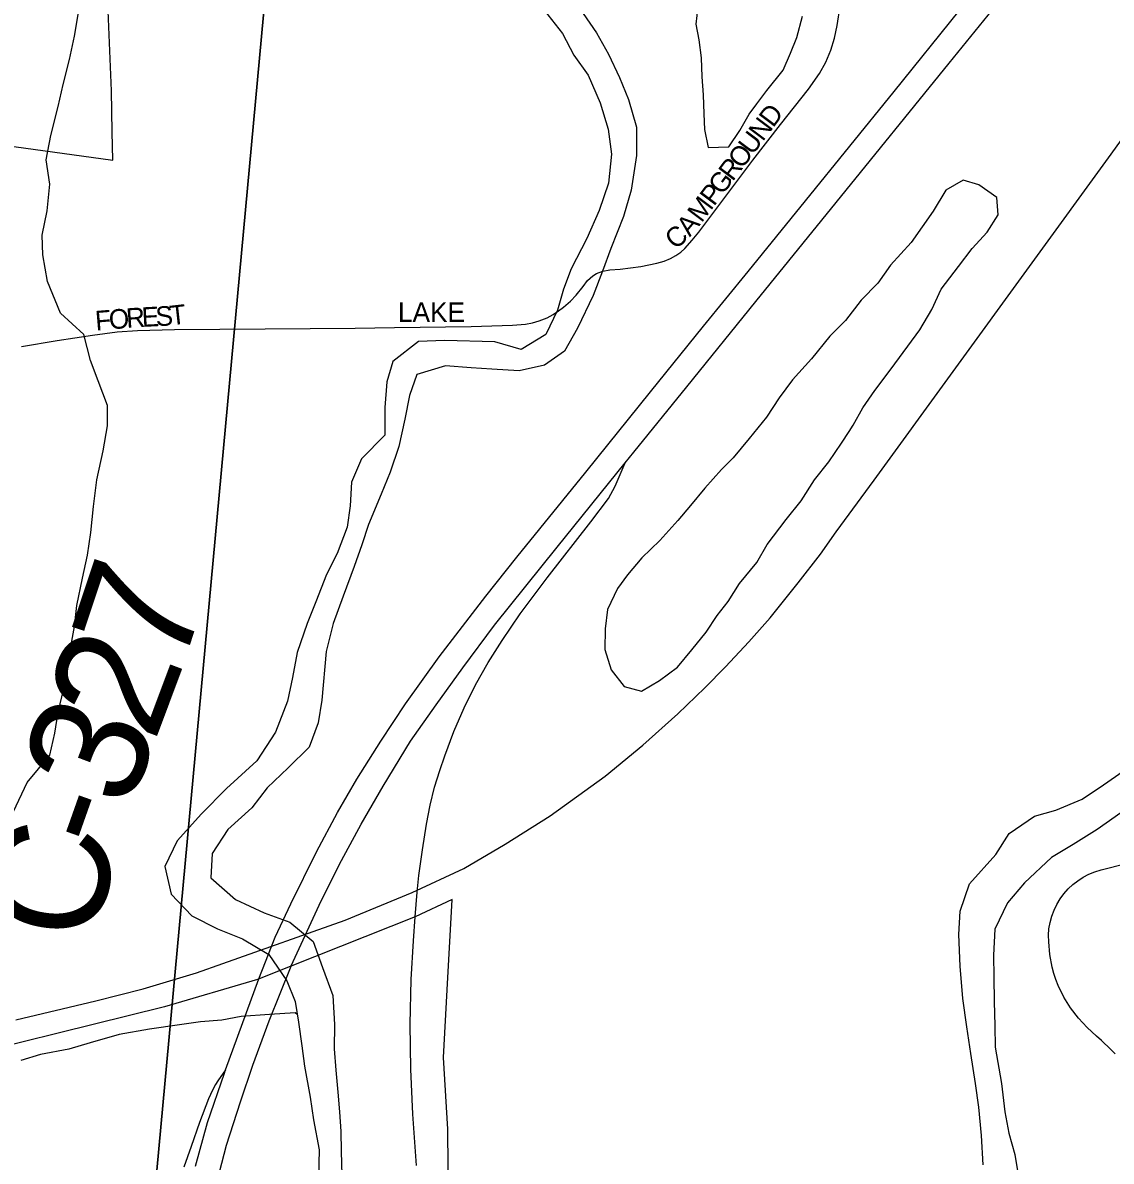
# Model space of a CAD drawing. Extents: x 1410790 to 1770854, y 566777 to 831614.
# Drawn here: x 1587927 to 1590704, y 704996 to 707901 of the extents above; entities that cross this region are included whole.
import ezdxf

# ---------------------------------------------------------------- set-up
doc = ezdxf.new("R2010")
doc.units = 0
for name, color, linetype in [('GM_X_City_Street', 7, 'Continuous'), ('GM_X_City_Street_Text', 7, 'Continuous'), ('GM_X_Corporation', 7, 'Continuous'), ('GM_X_County_Road_Text', 7, 'Continuous'), ('GM_X_Interchange_Ramps', 7, 'Continuous'), ('GM_X_Major_River', 7, 'Continuous'), ('GM_X_Minor_Lake', 7, 'Continuous'), ('GM_X_Minor_River', 7, 'Continuous'), ('GM_X_Rail_Line', 7, 'Continuous'), ('GM_X_Section', 7, 'Continuous'), ('GM_X_US_Route', 7, 'Continuous')]:
    doc.layers.add(name, color=color, linetype=linetype)

msp = doc.modelspace()

# ---------------------------------------------------------------- linework, layer by layer
at = {"layer": 'GM_X_City_Street'}
for points in [[(1587923.8, 707075.1), (1588014.1, 707090.2), (1588104.9, 707104.3), (1588167.5, 707112.9), (1588219.2, 707116), (1588313.8, 707118.4), (1588545.1, 707119.8), (1588775.1, 707122.2), (1588875.6, 707123.7), (1589070.8, 707126.5), (1589176.8, 707129.3), (1589209.7, 707132.5), (1589227.7, 707135.6), (1589244.1, 707140.3), (1589264.5, 707148.1), (1589279.9, 707156.9), (1589293.7, 707165.8), (1589306.7, 707175.8), (1589324.7, 707191.1), (1589338.8, 707206), (1589356.8, 707227.9), (1589367.8, 707243.6), (1589381, 707255.3), (1589391.2, 707261.6), (1589406.9, 707267.8), (1589424.8, 707271), (1589451.4, 707272.5), (1589503.9, 707279.6), (1589544.6, 707288.2), (1589563.4, 707292.9), (1589579.8, 707299.9), (1589593.1, 707307), (1589605.6, 707315.5), (1589616.5, 707324.9), (1589634.6, 707346.1), (1589651.7, 707367), (1589789.5, 707551), (1589860.7, 707641.3), (1589931.7, 707731.8), (1589959.9, 707772.2), (1589976, 707800.7), (1589988.8, 707831), (1589998.3, 707862.4), (1590005.1, 707894.5), (1590012.3, 707943.3)], [(1590714.7, 705270.2), (1590703.1, 705281.4), (1590679.3, 705304), (1590667.1, 705315.2), (1590643, 705337.5), (1590620.6, 705361.2), (1590600.8, 705387.1), (1590583.2, 705414.7), (1590568.6, 705444), (1590562.6, 705459.3), (1590557.5, 705474.9), (1590553.4, 705490.8), (1590547.4, 705523.2), (1590544.7, 705556.1), (1590544.1, 705572.5), (1590545.4, 705588.9), (1590548.4, 705605.1), (1590552.9, 705621), (1590558.6, 705636.4), (1590565.5, 705651.3), (1590573.8, 705665.4), (1590583.4, 705678.6), (1590594.2, 705690.8), (1590606.1, 705702), (1590619.1, 705711.9), (1590632.9, 705720.7), (1590647.5, 705728.1), (1590662.8, 705734.3), (1590678.5, 705739.3), (1590742.3, 705755.7)]]:
    msp.add_lwpolyline(points, dxfattribs=at)
at = {"layer": 'GM_X_Corporation'}
for points in [[(1587779.4, 707602.7), (1588156.3, 707550.7), (1588155.1, 707622.7), (1588153.3, 707728), (1588142, 707993.8)], [(1589013.4, 704886.4), (1589011.3, 705078.1), (1589000.2, 705260.9), (1589009.7, 705432.9), (1589022.7, 705663.9), (1588927.7, 705619.9), (1588608.8, 705492.8), (1588525.6, 705459.6), (1588288.3, 705389.6), (1587655.6, 705233.1)]]:
    msp.add_lwpolyline(points, dxfattribs=at)
at = {"layer": 'GM_X_Interchange_Ramps'}
for points in [[(1588931.8, 704985.2), (1588922.2, 705116), (1588917, 705230.6), (1588915.5, 705345.3), (1588918, 705460), (1588923.6, 705558.2), (1588927.7, 705619.9), (1588933, 705682.6), (1588937.5, 705725.5), (1588946.5, 705790.8), (1588956.7, 705855.9), (1588966.6, 705904.3), (1588977.7, 705950.3), (1588990.7, 705992.8), (1589003.5, 706030.7), (1589026.7, 706092.3), (1589053, 706152.7), (1589082.2, 706211.7), (1589114.6, 706269.1), (1589149.7, 706324.8), (1589196.3, 706392.6), (1589265.2, 706485.1), (1589375.9, 706628.1), (1589421.5, 706687), (1589438.1, 706718.6), (1589451.6, 706748.7), (1589463.8, 706778)], [(1588444.4, 705229.1), (1588424.3, 705200.8), (1588418.4, 705191.5), (1588410.7, 705177.3), (1588400.8, 705155.2), (1588377.6, 705095.1), (1588356.1, 705033.4), (1588337.7, 704980.8)]]:
    msp.add_lwpolyline(points, dxfattribs=at)
at = {"layer": 'GM_X_Major_River'}
for points in [[(1589247.8, 707945.4), (1589304.2, 707873.8), (1589332.9, 707819), (1589369.8, 707767.9), (1589400.1, 707696.9), (1589420.6, 707630.2), (1589429, 707565.8), (1589421.3, 707491.7), (1589397.5, 707422), (1589365.8, 707350.5), (1589325.8, 707273.2), (1589306.5, 707221.5), (1589291.2, 707167.7), (1589261.7, 707106.1), (1589198.6, 707067.5), (1589131, 707087.1), (1589002.8, 707090.2), (1588936.6, 707087.7), (1588871.3, 707037), (1588856, 706985.2), (1588850.4, 706919.1), (1588850.7, 706848.9), (1588791.1, 706788.1), (1588765.6, 706728.5), (1588762.2, 706668.3), (1588754.9, 706614.3), (1588729.2, 706546.7), (1588701.9, 706493.2), (1588674.2, 706423.6), (1588652.8, 706367.9), (1588627, 706294.2), (1588615.4, 706230.3), (1588602, 706170.4), (1588572, 706090.8), (1588524.1, 706017.7), (1588446.3, 705947.3), (1588382.6, 705882.6), (1588320.9, 705813.8), (1588289.2, 705748.3)], [(1589340.1, 707949.3), (1589390.4, 707875.8), (1589421.1, 707820.9), (1589449.8, 707762), (1589472.5, 707705.3), (1589492.8, 707634.6), (1589493.1, 707562.3), (1589479, 707474.3), (1589459.3, 707406.5), (1589427.3, 707325), (1589405.8, 707267.3), (1589382.3, 707205.7), (1589342.2, 707122.3), (1589308.7, 707062.9), (1589257.8, 707027.9), (1589193.3, 707013.4), (1589123.3, 707017.1), (1589071.3, 707020.3), (1589005.3, 707025.9), (1588932.6, 707003.5), (1588913.2, 706949.8), (1588901.8, 706889.8), (1588886.1, 706819.9), (1588864.5, 706754.2), (1588841.1, 706698.6), (1588809.2, 706621.1), (1588791.9, 706569.3), (1588772.5, 706513.6), (1588744.7, 706438), (1588718.9, 706368.3), (1588701.2, 706296.5), (1588690.2, 706172.3), (1588680.8, 706114.4), (1588657.3, 706052.7), (1588603.9, 705999.8), (1588550.5, 705948.9), (1588511.2, 705897.6), (1588449.8, 705842.9), (1588410.3, 705781.6), (1588406.8, 705719.5), (1588469.6, 705663.8), (1588542.9, 705630), (1588608.5, 705606.4), (1588667.4, 705556.9), (1588691.9, 705490.1), (1588718.2, 705419.2), (1588722.4, 705344.9), (1588721, 705282.7), (1588725.7, 705228.4), (1588730.3, 705172.2), (1588735.1, 705121.9), (1588738, 705071.7), (1588738.8, 705021.5), (1588741.3, 704959.2)], [(1590377.2, 704987), (1590373, 705061.3), (1590366.7, 705133.7), (1590358.1, 705194.1), (1590345.9, 705270.6), (1590335.5, 705339.1), (1590325.3, 705411.5), (1590319.2, 705493.9), (1590315.1, 705574.3), (1590318.6, 705634.4), (1590342.3, 705704.1), (1590410.2, 705778.7), (1590443.5, 705832.1), (1590508.7, 705876.7), (1590563.2, 705891.5), (1590630, 705920), (1590685, 705956.8), (1590754.3, 706005.4)], [(1590751.8, 705901.1), (1590668.3, 705842.9), (1590607.2, 705804.2), (1590552.3, 705771.4), (1590482.6, 705706.8), (1590439.3, 705655.6), (1590407.6, 705588.2), (1590404.1, 705522), (1590404.7, 705465.8), (1590405.2, 705403.6), (1590407.7, 705341.4), (1590408.4, 705287.2), (1590424.3, 705194.5), (1590432.6, 705122.1), (1590443.3, 705067.7), (1590458, 705013.2), (1590468.5, 704950.7)], [(1588289.2, 705748.3), (1588305.6, 705677.7), (1588358.4, 705622.3), (1588423.7, 705588.7), (1588487.2, 705563.1), (1588554.4, 705523.4), (1588600.9, 705456.1), (1588621.6, 705403.4), (1588630.4, 705351.1), (1588639, 705290.7), (1588645.7, 705238.3), (1588659.9, 705159.8), (1588668.5, 705101.4), (1588682.7, 705024.8), (1588681, 704954.6)]]:
    msp.add_lwpolyline(points, dxfattribs=at)
at = {"layer": 'GM_X_Minor_Lake'}
for points in [[(1589649, 707941.9), (1589644.6, 707897.9), (1589652.3, 707857.7), (1589657.9, 707811.6), (1589659.5, 707763.5), (1589663.2, 707717.3), (1589664.8, 707669.2), (1589666.5, 707629.1), (1589676.1, 707582.9), (1589728.1, 707584.6), (1589756.3, 707626.4), (1589780.6, 707668.4), (1589799.8, 707694.2)], [(1589799.8, 707694.2), (1589825.1, 707728.2), (1589867.4, 707780), (1589885.7, 707823.9), (1589902, 707863.9), (1589916.4, 707917.9)], [(1590035.4, 706858.5), (1590046.1, 706874.7), (1590070.4, 706918.6), (1590100.7, 706962.5), (1590143.1, 707018.3), (1590215.8, 707118), (1590246.1, 707169.8), (1590270.5, 707221.8), (1590314.9, 707279.6), (1590349.2, 707325.4), (1590387.5, 707367.2), (1590415.8, 707411.1), (1590412.2, 707455.2), (1590366.5, 707487.7), (1590326.6, 707500), (1590282.5, 707474.2), (1590250.1, 707420.4), (1590193.5, 707340.6), (1590141.1, 707282.9), (1590108.8, 707237), (1590066.5, 707193.2), (1590026.2, 707141.4), (1589985.9, 707101.6), (1589939.5, 707043.8), (1589891.2, 706990.1), (1589856.9, 706944.2), (1589824.5, 706894.4), (1589780.1, 706840.6), (1589739.8, 706790.8), (1589709.6, 706760.9), (1589667.3, 706713.2), (1589631, 706669.3), (1589598.7, 706631.5), (1589552.4, 706579.7), (1589506.1, 706536), (1589469.8, 706492.1), (1589444.4, 706457.3)], [(1589444.4, 706457.3), (1589419.2, 706404.3), (1589412.8, 706354.3), (1589412.4, 706302.2), (1589428, 706250), (1589461.6, 706207.6), (1589505.5, 706195.3), (1589551.6, 706223), (1589597.8, 706256.7), (1589634.1, 706300.6), (1589670.4, 706346.4), (1589698.7, 706388.3), (1589726.9, 706424.1), (1589755.3, 706470), (1589799.6, 706523.8), (1589826, 706569.7), (1589874.4, 706633.5), (1589912.7, 706681.3), (1589947.1, 706735.2), (1589983.4, 706781), (1590015.8, 706828.8), (1590035.4, 706858.5)]]:
    msp.add_lwpolyline(points, dxfattribs=at)
at = {"layer": 'GM_X_Minor_River'}
for points in [[(1587903.1, 705888.4), (1587937.7, 705962.3), (1587996.1, 706032), (1588008.5, 706088), (1588016.9, 706142.1), (1588031.4, 706202.1), (1588048.2, 706304.2), (1588058.6, 706360.2), (1588065, 706414.3), (1588079.5, 706484.3), (1588092, 706542.3), (1588100.4, 706600.4), (1588106.9, 706666.5), (1588115.5, 706734.6), (1588132, 706808.6), (1588142.5, 706872.7), (1588142.9, 706924.8), (1588119.4, 706987.1), (1588099.9, 707039.3), (1588082.4, 707105.6), (1588022.9, 707160.2), (1587989.6, 707240.6), (1587978.1, 707308.8), (1587976.6, 707358.9), (1587989, 707421), (1587995.6, 707489.1), (1587986.1, 707551.3), (1587998.5, 707613.4), (1588017.1, 707687.4), (1588029.5, 707743.4), (1588046, 707807.4), (1588058.4, 707867.5), (1588071, 707937.5)], [(1588627.1, 705370.6), (1588622.2, 705374.2), (1588556.2, 705370.6), (1588484.3, 705365.2), (1588434.3, 705355.5), (1588380.3, 705351.9), (1588326.3, 705344.3), (1588250.3, 705332.8), (1588172.3, 705319.3), (1588098.3, 705297.8), (1588044.2, 705282.2), (1587972.2, 705268.7), (1587922.1, 705253.1)]]:
    msp.add_lwpolyline(points, dxfattribs=at)
at = {"layer": 'GM_X_Rail_Line'}
msp.add_lwpolyline([(1587909.3, 705356.5), (1588113, 705405.4), (1588233.6, 705436.2), (1588370.4, 705477.1), (1588437.6, 705500.6), (1588749.6, 705611), (1588920.6, 705681.5), (1589052.3, 705743.1), (1589157.4, 705804.9), (1589272.2, 705877.3), (1589412.8, 705978.5), (1589509.3, 706057.5), (1589598.2, 706138.1), (1589667.3, 706203.8), (1589720, 706257.5), (1589779.7, 706321.3), (1589833.6, 706382.5), (1589905.3, 706471.7), (1589962.1, 706545.3), (1590002.8, 706602.1), (1590099.6, 706733.8), (1590697.7, 707556.7), (1590850.6, 707768.8)], dxfattribs=at)
at = {"layer": 'GM_X_Section'}
for points in [[(1583457.2, 710550.8), (1588736.5, 710042.5), (1588248, 704750.8), (1582978.6, 705257)], [(1588736.5, 710042.5), (1594039.9, 709527.8), (1593585.4, 704247.5), (1588248, 704750.8)]]:
    msp.add_lwpolyline(points, close=True, dxfattribs=at)
at = {"layer": 'GM_X_US_Route'}
for points in [[(1588611.8, 705493.7), (1588612, 705494.2), (1588688.5, 705660.7), (1588740, 705763.6), (1588790.1, 705856.5), (1588846.4, 705953.3), (1588916.1, 706067.9), (1588981.8, 706160.6), (1589049.5, 706255.4), (1589130.7, 706363.8), (1589290.1, 706562.7), (1589463.8, 706778), (1589485.9, 706805.4), (1589621.4, 706972.1), (1589797.4, 707189.8), (1590002.6, 707442.9), (1590290.5, 707798.6), (1590445.7, 707989.8), (1590579.9, 708155.7), (1590688.7, 708291.9), (1590702, 708308.3)], [(1588367.1, 704983.7), (1588398.4, 705094.5), (1588441.2, 705220.3), (1588444.4, 705229.1), (1588528.8, 705461), (1588571.1, 705567.4), (1588610.7, 705653.1), (1588676.3, 705785.1), (1588730.2, 705886.2), (1588779.3, 705971.2), (1588840, 706068.2), (1588903.7, 706163.4), (1588989, 706283.5), (1589108.5, 706437.6), (1589187.6, 706537.3), (1589363.2, 706754.8), (1589528.8, 706959.6), (1589663.8, 707126.6), (1589777.6, 707266.9), (1589923.9, 707447.1), (1590150, 707725.8), (1590316.3, 707932)], [(1588303.7, 704046.1), (1588303.8, 704051.3), (1588305.2, 704129.1), (1588305.6, 704138), (1588308.7, 704205.8), (1588311.2, 704260.2), (1588317.5, 704335.4), (1588329.5, 704454), (1588344.8, 704569.9), (1588361.8, 704665.1), (1588383.8, 704781.6), (1588417.4, 704925.6), (1588446.7, 705037.2), (1588482, 705147.1), (1588513.8, 705241), (1588555.3, 705354.5), (1588611.8, 705493.7)]]:
    msp.add_lwpolyline(points, dxfattribs=at)

# ---------------------------------------------------------------- texts
at = {"layer": 'GM_X_City_Street_Text'}
for s, rotation, p in [('D', 53.0213, (1589841.5, 707631.7)), ('N', 53.0213, (1589815, 707596.5)), ('U', 53.0213, (1589788.6, 707561.4)), ('O', 52.9858, (1589762.1, 707526.2)), ('R', 53.0281, (1589738.2, 707494.6)), ('G', 53.0213, (1589711.8, 707459.5)), ('P', 53.0044, (1589690.6, 707431.3)), ('M', 53.056, (1589658.9, 707389.1)), ('C', 39.7558, (1589591.5, 707320.8)), ('A', 50.189, (1589629, 707353.2)), ('R', 4.0354, (1588192.1, 707122.3)), ('E', 2.9252, (1588231.4, 707125)), ('S', 3.317, (1588266.9, 707126.8)), ('T', 6.3842, (1588304.9, 707129.1)), ('LAKE', 0, (1588884.2, 707137.8)), ('F', 4.7319, (1588113.4, 707115.7)), ('O', 4.7255, (1588148.4, 707118.6))]:
    msp.add_text(s, height=50, rotation=rotation, dxfattribs=at).set_placement(p)
at = {"layer": 'GM_X_County_Road_Text'}
for s, rotation, p in [('7', 71.6066, (1588330.6, 706245.5)), ('2', 69.483, (1588262.3, 706062.3)), ('3', 69.2709, (1588197, 705889.7)), ('-', 70.5259, (1588156.8, 705776.2)), ('C', 80.6178, (1588120.5, 705548.4))]:
    msp.add_text(s, height=300, rotation=rotation, dxfattribs=at).set_placement(p)

doc.saveas('drawing.dxf')
